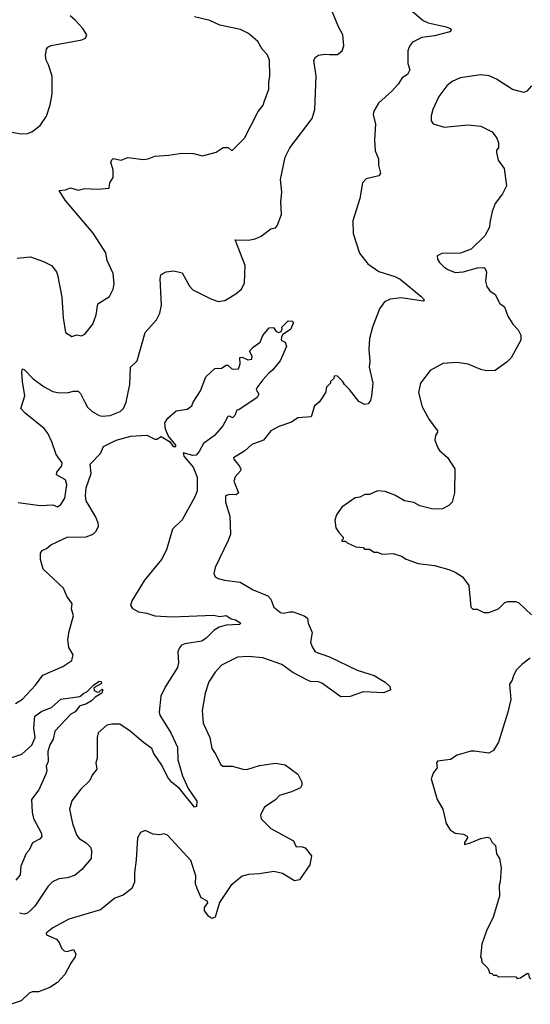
# Model space of a CAD drawing. Extents: x 1933546 to 2138868, y 524910 to 667279.
# Tile 363 of 466: x 2039426 to 2042637, y 648287 to 654481. Entities that reach past the tile are written whole.
import ezdxf

# ---------------------------------------------------------------- set-up
doc = ezdxf.new("R2010")
doc.units = 0

msp = doc.modelspace()

# ---------------------------------------------------------------- linework, layer by layer
at = {"layer": '0CON10XD'}
for points in [[(2041880.8, 654545), (2041964, 654475), (2041995, 654461.9), (2042107.5, 654435), (2042132.5, 654425), (2042140, 654415), (2042130, 654405), (2042035, 654378.6), (2041955, 654368.9), (2041895, 654339.2), (2041876.9, 654315), (2041866.7, 654285), (2041865.6, 654205), (2041878.5, 654165), (2041864, 654135), (2041832, 654115), (2041806, 654075), (2041765, 654030), (2041682.5, 653955), (2041652, 653905), (2041649.2, 653885), (2041662.7, 653822.7), (2041658, 653725), (2041662, 653655), (2041682, 653605), (2041681.2, 653565), (2041693.8, 653515), (2041685, 653498.8), (2041605, 653479.2), (2041582, 653455), (2041564.4, 653355), (2041521.5, 653215), (2041523.5, 653135), (2041562.8, 653012.8), (2041614.6, 652944.6), (2041685, 652896.2), (2041785, 652865.4), (2041818.7, 652848.7), (2041950, 652740), (2041965.7, 652725), (2041970, 652715), (2041965, 652710), (2041825, 652731.2), (2041755, 652721.5), (2041720, 652705), (2041688.7, 652661.3), (2041644.5, 652545.5), (2041625.6, 652475), (2041620.8, 652405), (2041628.3, 652331.7), (2041624.4, 652295), (2041645.6, 652195), (2041639.2, 652115), (2041632, 652085), (2041616.9, 652063.1), (2041595, 652060), (2041558.3, 652078.3), (2041498.8, 652155), (2041467.5, 652185), (2041455, 652207.5), (2041425, 652237.5), (2041405, 652240), (2041398.3, 652221.7), (2041380, 652205), (2041380, 652195), (2041355, 652170), (2041350, 652135), (2041328.3, 652101.7), (2041310, 652075), (2041279.3, 652050.7), (2041257.9, 651982.1), (2041175, 651976.9), (2041135, 651948.6), (2041055, 651922.2), (2041006.3, 651893.7), (2040958.8, 651835), (2040885, 651808.1), (2040841.2, 651768.8), (2040771.2, 651725), (2040772, 651715), (2040807.1, 651675), (2040817.1, 651655), (2040815, 651643.3), (2040782, 651605), (2040771.7, 651578.3), (2040802, 651505), (2040788.1, 651491.9), (2040745, 651494.5), (2040720.8, 651485), (2040719.4, 651445), (2040747.3, 651357.3), (2040750.8, 651245), (2040738, 651205), (2040654.3, 651035), (2040646.1, 650996.1), (2040656.1, 650976.1), (2040675, 650966.2), (2040714.1, 650954.1), (2040812.1, 650942.1), (2040893.3, 650895), (2040986.4, 650856.4), (2041004.4, 650835), (2041025, 650784), (2041065, 650752.5), (2041085, 650747.9), (2041125.4, 650755.4), (2041145.9, 650755.9), (2041215, 650730.4), (2041235.3, 650715.3), (2041240.4, 650685), (2041265.6, 650625), (2041254.4, 650565), (2041264.6, 650534.6), (2041285, 650504.2), (2041375, 650471.9), (2041548.9, 650388.9), (2041655.6, 650355.6), (2041725, 650313.3), (2041752.5, 650285), (2041757.5, 650265), (2041715, 650246.2), (2041586.6, 650253.4), (2041505, 650223.3), (2041445, 650220), (2041325, 650306.9), (2041305, 650314.3), (2041255, 650317.5), (2041235, 650325.8), (2041142.9, 650375), (2041074.6, 650424.6), (2040954.4, 650465.6), (2040864.3, 650475.7), (2040795, 650470), (2040695, 650420), (2040655, 650376.2), (2040616, 650315), (2040593.1, 650245), (2040574.1, 650135.9), (2040579.2, 650055), (2040621.4, 649965), (2040634.3, 649895), (2040656, 649865), (2040691.2, 649795), (2040703.3, 649785), (2040765, 649784), (2040830, 649765), (2040854.2, 649764.2), (2040935, 649789.4), (2041035, 649804.2), (2041095, 649792.5), (2041176, 649735), (2041200, 649685), (2041200, 649665), (2041191.7, 649648.3), (2041135, 649622.5), (2041059.3, 649600.7), (2041037.5, 649575), (2040965, 649526.7), (2040940.7, 649479.3), (2040944.1, 649454.1), (2041005, 649393.3), (2041147.5, 649315), (2041165, 649277.5), (2041195, 649280), (2041220.5, 649270.5), (2041260.7, 649220.7), (2041250, 649165), (2041185, 649070), (2041155, 649063.3), (2041079.1, 649109.1), (2041025, 649122.5), (2040935, 649107.5), (2040865, 649104.2), (2040825, 649092), (2040754.2, 649035), (2040682.1, 648927.9), (2040656, 648835), (2040635, 648826.8), (2040615, 648839.4), (2040588.6, 648875), (2040587.7, 648895), (2040608.8, 648925), (2040606.7, 648935), (2040566.7, 648956.7), (2040541.5, 649015), (2040532.5, 649045), (2040533.1, 649095), (2040501.7, 649191.7), (2040355, 649351.2), (2040335, 649360), (2040305, 649353.3), (2040265, 649357.5), (2040215, 649380), (2040185, 649367.5), (2040166.7, 649335), (2040159.2, 649195), (2040147.1, 649115), (2040147.5, 649055), (2040131.2, 649015), (2040077, 648973), (2040025, 648953.8), (2039935, 648882), (2039735, 648822), (2039635, 648768), (2039593.8, 648735), (2039594.5, 648724.5), (2039657.1, 648697.1), (2039674.3, 648675), (2039689.6, 648639.6), (2039705, 648623.3), (2039725, 648618.6), (2039765, 648631.2), (2039779.4, 648605), (2039775.6, 648585), (2039746.9, 648545), (2039710, 648475), (2039665, 648423.8), (2039615, 648392), (2039544.5, 648365.5), (2039505, 648364.7), (2039485, 648357.3), (2039435, 648308.2), (2039373.3, 648286.7)], [(2041375, 654260.9), (2041425, 654261.1), (2041452.9, 654285), (2041464.3, 654315.7), (2041457.1, 654385), (2041430, 654435), (2041389.1, 654539.1)], [(2039315, 653784.2), (2039435, 653762.5), (2039475, 653764.3), (2039503.3, 653775), (2039555.7, 653814.3), (2039595.8, 653874.2), (2039617.5, 653945), (2039630, 654015), (2039630, 654125), (2039607.3, 654197.3), (2039592, 654225), (2039588.8, 654255), (2039594.1, 654295.9), (2039602.7, 654307.3), (2039625, 654318), (2039817, 654353), (2039840, 654365), (2039847.5, 654385), (2039822.5, 654425), (2039777.5, 654475), (2039743.3, 654505)], [(2039410.5, 652979.5), (2039495, 652988), (2039575, 652960), (2039626, 652935), (2039656.7, 652895), (2039663.8, 652875), (2039691.2, 652735), (2039698.8, 652605), (2039713.9, 652513.9), (2039755, 652487.5), (2039785, 652497.5), (2039815, 652492.5), (2039835, 652502.5), (2039886.7, 652565), (2039906.2, 652625), (2039916.7, 652693.3), (2039991.7, 652738.3), (2040014.1, 652785.9), (2040020.5, 652819.5), (2040014.2, 652885), (2039976.2, 652965), (2039968, 653015), (2039888.3, 653138.3), (2039711.2, 653345), (2039673.8, 653406.2), (2039715, 653410.8), (2039745, 653422.5), (2039795, 653409.2), (2039835, 653419.1), (2039915, 653414.5), (2039988.3, 653421.7), (2039992.5, 653455), (2040013, 653487), (2040013.3, 653535), (2040000, 653585), (2040005, 653600), (2040015, 653607.5), (2040065, 653597.5), (2040106.2, 653613.8), (2040205, 653602), (2040235, 653605.8), (2040275, 653622), (2040365, 653628), (2040445, 653641.2), (2040519.5, 653639.5), (2040575, 653623.3), (2040661.7, 653648.3), (2040705, 653677.5), (2040737, 653677), (2040755, 653660), (2040765, 653660), (2040838.8, 653735), (2040925, 653902.5), (2040957.7, 653942.3), (2040963.3, 653963.3), (2040993.6, 654043.6), (2040992, 654085), (2040999.2, 654125), (2040995.9, 654225.9), (2040982.7, 654262.7), (2040951.2, 654295), (2040924.2, 654344.2), (2040865, 654393.8), (2040815, 654418.8), (2040685, 654446.7), (2040622.5, 654475), (2040525, 654498.5)], [(2039416.9, 651443.1), (2039554.4, 651424.4), (2039635, 651428.8), (2039665, 651416.7), (2039685, 651431.2), (2039709.7, 651470.3), (2039721.9, 651555), (2039714.3, 651585), (2039656.8, 651616.8), (2039659.4, 651635), (2039691.4, 651675), (2039692.7, 651692.7), (2039655, 651746.2), (2039628.5, 651825), (2039604.4, 651875), (2039579.8, 651909.8), (2039461.4, 652005), (2039434.3, 652035), (2039458.8, 652115), (2039443.5, 652205), (2039439.2, 652265), (2039443.3, 652285), (2039455, 652280), (2039510.9, 652220.9), (2039580.9, 652170.9), (2039635, 652141.1), (2039665, 652134.5), (2039725, 652133.6), (2039765, 652143.5), (2039795, 652142.9), (2039809.4, 652129.4), (2039836.7, 652075), (2039852.4, 652042.4), (2039882, 652015), (2039925, 651990.8), (2039945, 651987.5), (2039995, 651990), (2040057.5, 652015), (2040078.8, 652035), (2040096, 652075), (2040118, 652185), (2040124, 652295), (2040165.6, 652335), (2040215, 652513.3), (2040286.8, 652593.2), (2040307.5, 652635), (2040318.6, 652685), (2040308.8, 652851.2), (2040314, 652875), (2040326, 652885), (2040346.7, 652895), (2040395, 652900.9), (2040448.8, 652888.8), (2040494, 652805), (2040515, 652782), (2040627.5, 652725), (2040675, 652708.8), (2040715.9, 652714.1), (2040785, 652756.7), (2040820, 652785), (2040840, 652825), (2040842.9, 652935), (2040780, 653095), (2040865, 653094), (2040907.3, 653102.7), (2040945, 653118.8), (2041005, 653164), (2041035, 653172), (2041045, 653183.8), (2041072.5, 653255), (2041067.8, 653335), (2041074.5, 653395), (2041065.3, 653475), (2041095.8, 653615), (2041125, 653673.8), (2041265, 653860), (2041281.1, 653915), (2041290, 654125), (2041274.6, 654225), (2041287.1, 654245), (2041305, 654257.1), (2041345, 654263.6), (2041375, 654260.9)], [(2042643.3, 654065), (2042615, 654030), (2042595, 654022.5), (2042525, 654041.2), (2042425, 654106.2), (2042378.3, 654128.3), (2042325, 654134), (2042195.9, 654114.1), (2042145, 654091.2), (2042111.2, 654065), (2042061.7, 653998.3), (2042024.2, 653915.8), (2042013.8, 653875), (2042013.3, 653845), (2042026.4, 653826.4), (2042095, 653804), (2042245, 653818.8), (2042325, 653810), (2042395.8, 653775.8), (2042426.7, 653735), (2042436.4, 653706.4), (2042437.5, 653675), (2042425, 653660), (2042424, 653645), (2042435, 653597.5), (2042471.2, 653545), (2042486.2, 653435), (2042462.5, 653385), (2042416, 653325), (2042396, 653275), (2042382, 653205), (2042380, 653175), (2042349.7, 653120.3), (2042265, 653036.7), (2042198.3, 653011.7), (2042080.7, 653009.3), (2042050, 652995), (2042052.5, 652975), (2042065, 652952.5), (2042092.5, 652925), (2042118.3, 652908.3), (2042165, 652891.2), (2042215, 652893.8), (2042305, 652920), (2042345, 652922), (2042353.8, 652915), (2042361.9, 652891.9), (2042355.8, 652835), (2042362.3, 652802.3), (2042382.5, 652775), (2042415, 652751.2), (2042444, 652695), (2042474.3, 652674.3), (2042495.8, 652615), (2042525.7, 652565), (2042559.5, 652529.5), (2042576.8, 652496.8), (2042577.1, 652465), (2042515.6, 652354.4), (2042491.7, 652328.3), (2042415, 652274.2), (2042361.3, 652271.3), (2042325, 652279.4), (2042245, 652313.3), (2042175, 652323.3), (2042087, 652317), (2042007, 652273), (2041946.7, 652195), (2041934, 652135), (2041955.8, 652045.8), (2042000, 651965), (2042053.8, 651895), (2042053.8, 651885), (2042040, 651865), (2042036.2, 651835), (2042055, 651787.5), (2042065, 651770), (2042115, 651726), (2042162, 651655), (2042159.4, 651505), (2042145.5, 651444.5), (2042123.8, 651425), (2042085, 651404.3), (2042025, 651402.5), (2041943, 651423), (2041905, 651444), (2041845, 651453.8), (2041785, 651488.8), (2041725, 651513.3), (2041675, 651517.5), (2041625, 651493.3), (2041597, 651493), (2041565, 651477.5), (2041535, 651472.5), (2041452.5, 651415), (2041417.5, 651365), (2041407, 651333), (2041413.3, 651285), (2041435, 651252.5), (2041460, 651225), (2041460, 651215), (2041450, 651205), (2041455, 651200), (2041475, 651200), (2041485, 651190), (2041540, 651165), (2041585, 651160), (2041595, 651150), (2041625, 651150), (2041655, 651130), (2041675, 651130), (2041705, 651117.5), (2041775, 651123.3), (2041827.5, 651105), (2041856.1, 651086.1), (2041930.7, 651060.7), (2042033.9, 651046.1), (2042125, 651021.9), (2042163.8, 651005), (2042210, 650975), (2042250.7, 650920.7), (2042262.5, 650785), (2042275, 650772.5), (2042301.7, 650771.7), (2042345, 650752.5), (2042375, 650752.5), (2042437.5, 650775), (2042476.1, 650813.9), (2042495, 650820), (2042545, 650820), (2042565, 650813.3), (2042645, 650736.2)], [(2039400.5, 650179.5), (2039445, 650207.1), (2039525, 650294), (2039571.8, 650358.2), (2039698.3, 650411.7), (2039755, 650450), (2039762.2, 650485), (2039735, 650531.2), (2039728.8, 650578.8), (2039736.5, 650635), (2039765, 650730), (2039752.9, 650775), (2039755.8, 650805), (2039722.5, 650855), (2039702, 650905), (2039573.1, 651025), (2039556.4, 651085), (2039557.1, 651125), (2039568.3, 651141.7), (2039595, 651153.3), (2039622.2, 651177.8), (2039725, 651224.5), (2039845, 651227.9), (2039889.2, 651245), (2039907.7, 651262.3), (2039920.9, 651295), (2039919.2, 651315), (2039903.8, 651355), (2039845, 651454.5), (2039839.8, 651485), (2039843.8, 651535), (2039874.7, 651625), (2039869.6, 651685), (2039935, 651751.2), (2039953.4, 651796.6), (2040033.8, 651836.2), (2040125, 651861.1), (2040225, 651867.3), (2040275, 651841.2), (2040287.7, 651842.3), (2040315, 651859.2), (2040367.7, 651827.7), (2040391.2, 651795), (2040407.5, 651795), (2040408, 651805), (2040361.4, 651861.4), (2040343.1, 651905), (2040339.2, 651945), (2040357.5, 651975), (2040410.7, 652019.3), (2040478.8, 652031.2), (2040507.7, 652052.3), (2040516, 652075), (2040563.4, 652146.6), (2040597.5, 652235), (2040653.2, 652286.8), (2040695, 652288), (2040725, 652306.7), (2040735, 652306.7), (2040761.5, 652281.5), (2040802.5, 652285), (2040812.5, 652315), (2040810, 652355), (2040825, 652357.5), (2040861.1, 652341.1), (2040885.5, 652344.5), (2040887.5, 652365), (2040871.2, 652395), (2040895, 652421.4), (2040938.8, 652451.2), (2040954.4, 652495), (2040995, 652542.5), (2041022.5, 652545), (2041038.3, 652518.3), (2041055, 652512.5), (2041070, 652520), (2041076.7, 652535), (2041073.9, 652546.1), (2041115, 652586.7), (2041140, 652585), (2041147.5, 652575), (2041127.9, 652532.1), (2041080.7, 652499.3), (2041072.5, 652485), (2041070, 652465), (2041095, 652452.5), (2041103.8, 652425), (2041063.8, 652335), (2041016.7, 652275), (2040992, 652258), (2040955, 652215.8), (2040916.2, 652165), (2040913.8, 652155), (2040930, 652125), (2040920, 652105), (2040805, 652026.7), (2040792.5, 652025), (2040779.7, 651990.3), (2040765, 651976.7), (2040745.7, 651985.7), (2040735, 651984), (2040703.7, 651926.3), (2040650.8, 651865), (2040581.9, 651815), (2040555, 651764), (2040535, 651742), (2040515, 651738.6), (2040453.8, 651755), (2040459.2, 651735), (2040516.7, 651665), (2040541.9, 651601.9), (2040541.5, 651515), (2040525.8, 651475), (2040447.1, 651335), (2040387.5, 651275), (2040348.6, 651145), (2040317.1, 651085), (2040210, 650955), (2040132, 650825), (2040124, 650795), (2040136.1, 650776.1), (2040173.3, 650755), (2040226.4, 650746.4), (2040275, 650729.5), (2040385, 650724.5), (2040644.1, 650734.1), (2040685, 650725.8), (2040725, 650732), (2040755, 650712), (2040782.5, 650705), (2040817.5, 650685), (2040807.5, 650675), (2040725, 650671.5), (2040680, 650660), (2040649.4, 650640.6), (2040599.6, 650590.4), (2040572.1, 650572.1), (2040464.6, 650555.4), (2040444.6, 650545.4), (2040430.3, 650529.7), (2040420, 650505), (2040424.4, 650435), (2040419.4, 650405), (2040342.9, 650285), (2040312.9, 650225), (2040302.5, 650125), (2040307.5, 650105), (2040376.5, 649995), (2040417.8, 649905), (2040420.5, 649825), (2040450, 649725), (2040484.6, 649644.6), (2040540, 649565), (2040538.3, 649531.7), (2040525, 649527.5), (2040430.8, 649645), (2040380, 649685), (2040355, 649718.6), (2040320.7, 649790.7), (2040269.1, 649865), (2040257.8, 649895), (2040205, 649932.7), (2040121.4, 650005), (2040055, 650048.6), (2040005, 650049.4), (2039975, 650042.5), (2039920, 649995), (2039913.1, 649965), (2039914.3, 649835), (2039906, 649805), (2039910.6, 649765), (2039882.4, 649727.6), (2039868, 649695), (2039809.7, 649640.3), (2039755, 649566.2), (2039738.6, 649515), (2039758.1, 649425), (2039782.8, 649352.8), (2039799.8, 649329.8), (2039845, 649303.1), (2039871.9, 649275), (2039878.1, 649255), (2039876.7, 649205), (2039817.3, 649135), (2039775, 649098.5), (2039727.9, 649082.1), (2039673, 649077), (2039632.6, 649057.4), (2039605, 649029.2), (2039521.1, 648905), (2039498.1, 648881.9), (2039475, 648860.5), (2039455, 648852.9), (2039425, 648860)], [(2042636.7, 650465), (2042583.3, 650425), (2042549.3, 650390.7), (2042530, 650355), (2042523.3, 650325), (2042505, 650300), (2042513.8, 650205), (2042496.2, 650125), (2042436.7, 649935), (2042405.9, 649884.1), (2042375, 649866.7), (2042285, 649880), (2042261.7, 649878.3), (2042176.1, 649853.9), (2042135, 649827.5), (2042054.1, 649815.9), (2042047.5, 649805), (2042050, 649775), (2042027.5, 649745), (2042013.3, 649705), (2042050, 649575), (2042087.5, 649515), (2042107.5, 649425), (2042133.6, 649383.6), (2042165, 649362.5), (2042216.4, 649356.4), (2042240, 649345), (2042242.5, 649335), (2042223.3, 649305), (2042223, 649293), (2042255, 649300), (2042325, 649330.8), (2042365, 649338.8), (2042383, 649333), (2042397.5, 649305), (2042417.5, 649285), (2042423.6, 649233.6), (2042442.5, 649205), (2042453.3, 649145), (2042447, 649057), (2042440, 649035), (2042443, 648967), (2042402.5, 648835), (2042360.7, 648749.3), (2042332.5, 648665), (2042322.5, 648582.5), (2042330, 648575), (2042331.7, 648551.7), (2042370, 648515), (2042381.7, 648481.7), (2042395, 648480), (2042405, 648470), (2042425, 648470), (2042435, 648460), (2042515, 648462.5), (2042545, 648460), (2042555, 648450), (2042575, 648452.5), (2042615, 648480), (2042625, 648480), (2042630, 648455), (2042640, 648445)], [(2039327.1, 649822.9), (2039440, 649860), (2039502.7, 649917.3), (2039524.5, 649965), (2039514.4, 650025), (2039521.7, 650098.3), (2039565, 650130), (2039626.4, 650153.6), (2039684.6, 650205.4), (2039805, 650223.3), (2039830, 650245), (2039848.3, 650251.7), (2039890, 650295), (2039925, 650320), (2039938.3, 650318.3), (2039940, 650305), (2039893.3, 650276.7), (2039895, 650260), (2039915, 650250), (2039927, 650253), (2039945, 650270), (2039950, 650265), (2039942.5, 650245), (2039901.2, 650218.8), (2039877.5, 650195), (2039842.5, 650175), (2039805, 650163.3), (2039775, 650126.2), (2039747.9, 650112.1), (2039648, 650005), (2039636.9, 649955), (2039615, 649920), (2039602.8, 649877.2), (2039604.4, 649815), (2039591.9, 649785), (2039597.1, 649755), (2039591.1, 649735), (2039545.8, 649635), (2039500, 649575), (2039504.5, 649495), (2039513.8, 649455), (2039561.1, 649365), (2039566.2, 649343.8), (2039555, 649327.8), (2039507, 649303), (2039485, 649255.8), (2039466.4, 649235), (2039434.1, 649155), (2039429.1, 649100.9), (2039401.9, 649068.1)]]:
    msp.add_lwpolyline(points, dxfattribs=at)

doc.saveas('drawing.dxf')
